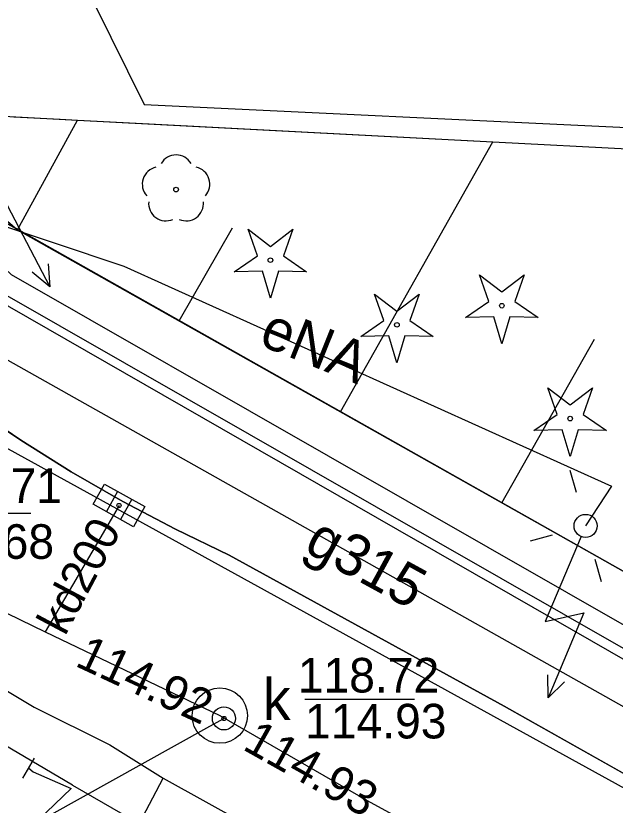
# Model space of a CAD drawing. Extents: x 6434771 to 6436222, y 5663454 to 5664782.
# Drawn here: x 6434958.85 to 6434971.84, y 5664055.74 to 5664072.86 of the extents above; entities that cross this region are included whole.
import ezdxf

# ---------------------------------------------------------------- set-up
doc = ezdxf.new("R2010")
doc.units = 0
for name, color, linetype in [('Warstwa 1', 7, 'Continuous'), ('Warstwa 10', 7, 'Continuous'), ('Warstwa 11', 7, 'Continuous'), ('Warstwa 12', 7, 'Continuous'), ('Warstwa 13', 7, 'Continuous'), ('Warstwa 14', 7, 'Continuous'), ('Warstwa 15', 7, 'Continuous'), ('Warstwa 2', 7, 'Continuous'), ('Warstwa 20', 7, 'Continuous'), ('Warstwa 21', 7, 'Continuous'), ('Warstwa 37', 7, 'Continuous'), ('Warstwa 4', 7, 'Continuous'), ('Warstwa 40', 7, 'Continuous'), ('Warstwa 5', 7, 'Continuous'), ('Warstwa 6', 7, 'Continuous'), ('Warstwa 7', 7, 'Continuous'), ('Warstwa 8', 7, 'Continuous'), ('Warstwa 9', 7, 'Continuous')]:
    doc.layers.add(name, color=color, linetype=linetype)

msp = doc.modelspace()

# ---------------------------------------------------------------- linework, layer by layer
at = {"layer": 'Warstwa 1'}
msp.add_line((6434957.736, 5664068.872), (6435011.285, 5664038.642), dxfattribs=at)
msp.add_line((6434957.736, 5664068.872), (6435011.285, 5664038.642), dxfattribs=at)
at = {"layer": 'Warstwa 10'}
for p, q in [((6434957.698, 5664070.726), (6434960.182, 5664070.597)), ((6434958.888, 5664068.218), (6434960.182, 5664070.597)), ((6434960.182, 5664070.597), (6434969.192, 5664070.124)), ((6434965.888, 5664064.269), (6434969.192, 5664070.124)), ((6434969.192, 5664070.124), (6434975.7, 5664069.782)), ((6434957.293, 5664069.586), (6434958.888, 5664068.218)), ((6434958.888, 5664068.218), (6435070.884, 5664005.038)), ((6434962.388, 5664066.243), (6434963.549, 5664068.263)), ((6434969.387, 5664062.294), (6434971.392, 5664065.846))]:
    msp.add_line(p, q, dxfattribs=at)
msp.add_lwpolyline([(6434957.278, 5664085.628), (6434956.006, 5664082.103), (6434955.669, 5664077.427), (6434956.205, 5664069.64), (6434958.747, 5664067.252), (6434998.275, 5664044.633), (6435039.608, 5664021.298), (6435060.023, 5664010.8), (6435071.579, 5664004.164), (6435087.417, 5663995.484)], dxfattribs=at)
for points in [[(6434963.583, 5664067.305), (6434964.085, 5664067.652), (6434963.883, 5664068.228), (6434964.368, 5664067.858), (6434964.853, 5664068.228), (6434964.651, 5664067.652), (6434965.153, 5664067.305), (6434964.543, 5664067.319), (6434964.368, 5664066.735), (6434964.193, 5664067.319)], [(6434968.599, 5664066.317), (6434969.101, 5664066.664), (6434968.899, 5664067.24), (6434969.384, 5664066.87), (6434969.869, 5664067.24), (6434969.667, 5664066.664), (6434970.169, 5664066.317), (6434969.559, 5664066.331), (6434969.384, 5664065.747), (6434969.209, 5664066.331)], [(6434966.325, 5664065.902), (6434966.827, 5664066.249), (6434966.625, 5664066.825), (6434967.11, 5664066.455), (6434967.595, 5664066.825), (6434967.393, 5664066.249), (6434967.895, 5664065.902), (6434967.285, 5664065.916), (6434967.11, 5664065.332), (6434966.935, 5664065.916)], [(6434970.082, 5664063.869), (6434970.584, 5664064.216), (6434970.382, 5664064.792), (6434970.867, 5664064.422), (6434971.352, 5664064.792), (6434971.15, 5664064.216), (6434971.652, 5664063.869), (6434971.042, 5664063.883), (6434970.867, 5664063.299), (6434970.692, 5664063.883)]]:
    msp.add_lwpolyline(points, close=True, dxfattribs=at)
for centre in [(6434964.368, 5664067.56), (6434969.384, 5664066.572), (6434967.11, 5664066.157), (6434970.867, 5664064.124)]:
    msp.add_circle(centre, 0.05, dxfattribs=at)
at = {"layer": 'Warstwa 11'}
msp.add_circle((6434962.322, 5664069.09), 0.05, dxfattribs=at)
for centre, start, end in [((6434962.322, 5664069.465), 30.1471, 149.8529), ((6434961.965, 5664069.206), 102.1471, 221.8529), ((6434962.679, 5664069.206), 318.1471, 77.8529), ((6434962.102, 5664068.787), 174.1471, 293.8529), ((6434962.542, 5664068.787), 246.1471, 5.8529)]:
    msp.add_arc(centre, 0.375, start, end, dxfattribs=at)
at = {"layer": 'Warstwa 12'}
for points in [[(6434955.424, 5664107.808), (6434955.42, 5664107.13), (6434955.35, 5664106.73), (6434954.08, 5664104.27), (6434950.89, 5664100.97), (6434957.06, 5664088.94), (6434955.1, 5664084.25), (6434954.64, 5664077.68), (6434954.42, 5664077.06), (6434954.6, 5664076.43), (6434956.16, 5664068.01), (6435007.47, 5664038.56), (6435008.58, 5664038.52), (6435069.89, 5664004.61), (6435071.25, 5664003.11), (6435083.95, 5663996.72), (6435086.33, 5663998.08), (6435116.04, 5663981.22), (6435116.39, 5663980.605)], [(6434993.035, 5664044.543), (6434953.276, 5664066.436), (6434950.872, 5664066.165), (6434935.02, 5664073.587), (6434925.792, 5664077.919), (6434923.971, 5664078.731), (6434922.637, 5664082.548), (6434920.786, 5664083.31), (6434921.804, 5664088.928), (6434925.227, 5664090.736), (6434928.868, 5664092.515)], [(6435145.416, 5663965.523), (6435131.892, 5663973.134), (6435121.956, 5663978.76), (6435118.167, 5663980.884), (6435116.886, 5663981.615), (6435116.214, 5663981.95), (6435111.258, 5663983.451), (6435109.878, 5663982.721), (6435106.161, 5663984.541), (6435100.509, 5663987.262), (6435094.259, 5663992.186), (6435082.196, 5663998.174), (6435065.808, 5664006.401), (6435059.638, 5664009.555), (6435039.16, 5664020.663), (6434998.052, 5664044.242), (6434958.452, 5664066.903), (6434956.205, 5664069.64), (6434955.669, 5664077.427), (6434956.006, 5664082.103), (6434957.278, 5664085.628)], [(6434938.907, 5664076.62), (6434956.627, 5664068.955), (6434961.189, 5664067.43), (6434971.762, 5664062.662), (6434971.201, 5664061.798)], [(6434953.759, 5664072.48), (6434954.31, 5664070.893), (6434955.674, 5664067.077), (6434985.96, 5664050.029), (6434986.729, 5664049.597), (6435026.468, 5664027.217), (6435070.315, 5664002.675), (6435074.564, 5664000.044), (6435079.582, 5664002.333), (6435082.419, 5664003.729), (6435083.203, 5664003.199), (6435096.876, 5663995.093), (6435102.637, 5663991.843), (6435114.456, 5663985.09), (6435115.679, 5663984.435), (6435122.968, 5663980.237), (6435121.551, 5663977.954), (6435138.894, 5663968.174), (6435150.508, 5663961.813), (6435176.566, 5663946.547), (6435178.808, 5663945.26)]]:
    msp.add_lwpolyline(points, dxfattribs=at)
at = {"layer": 'Warstwa 14'}
for p, q in [((6434959.173, 5664062.066), (6434956.617, 5664062.066)), ((6434967.488, 5664058.03), (6434965.114, 5664058.03))]:
    msp.add_line(p, q, dxfattribs=at)
for centre in [(6434961.086, 5664062.241), (6434963.36, 5664057.623), (6434963.36, 5664057.623), (6434963.36, 5664057.623), (6434963.36, 5664057.623)]:
    msp.add_circle(centre, 0.045, dxfattribs=at)
at = {"layer": 'Warstwa 15'}
msp.add_circle((6434963.271, 5664057.684), 0.6, dxfattribs=at)
at = {"layer": 'Warstwa 2'}
msp.add_circle((6434971.201, 5664061.798), 0.25, dxfattribs=at)
at = {"layer": 'Warstwa 20'}
for p, q in [((6434957.293, 5664069.586), (6434958.888, 5664068.218)), ((6434958.888, 5664068.218), (6435070.884, 5664005.038)), ((6434958.999, 5664056.329), (6434959.255, 5664056.759))]:
    msp.add_line(p, q, dxfattribs=at)
at = {"layer": 'Warstwa 21'}
for p, q in [((6434957.698, 5664070.726), (6434960.182, 5664070.597)), ((6434960.182, 5664070.597), (6434969.192, 5664070.124)), ((6434969.192, 5664070.124), (6434975.7, 5664069.782))]:
    msp.add_line(p, q, dxfattribs=at)
at = {"layer": 'Warstwa 37'}
for points in [[(6434960.077, 5664056.173), (6434956.828, 5664058.089), (6434953.561, 5664059.972), (6434950.274, 5664061.822), (6434946.969, 5664063.639), (6434943.646, 5664065.422), (6434940.305, 5664067.171), (6434936.946, 5664068.887), (6434933.57, 5664070.569), (6434930.178, 5664072.216)], [(6434960.077, 5664056.173), (6434990.448, 5664038.674), (6435077.587, 5663990.05), (6435102.909, 5663975.479)]]:
    msp.add_lwpolyline(points, dxfattribs=at)
at = {"layer": 'Warstwa 4'}
for p, q in [((6434961.055, 5664062.545), (6434960.811, 5664062.108)), ((6434961.361, 5664062.374), (6434961.117, 5664061.937))]:
    msp.add_line(p, q, dxfattribs=at)
for points in [[(6434971, 5664062.521), (6434970.866, 5664063.002)], [(6434970.478, 5664061.597), (6434969.997, 5664061.463)], [(6434971.402, 5664061.075), (6434971.536, 5664060.594)]]:
    msp.add_lwpolyline(points, dxfattribs=at)
msp.add_lwpolyline([(6434960.772, 5664062.703), (6434961.644, 5664062.215), (6434961.4, 5664061.779), (6434960.528, 5664062.267)], close=True, dxfattribs=at)
msp.add_circle((6434963.36, 5664057.623), 0.25, dxfattribs=at)
at = {"layer": 'Warstwa 40'}
msp.add_line((6434971.104, 5664061.568), (6434970.325, 5664059.726), dxfattribs=at)
for points in [[(6434957.345, 5664069.757), (6434958.273, 5664067.985), (6434958.661, 5664068.752), (6434959.588, 5664066.98)], [(6434959.548, 5664067.479), (6434959.588, 5664066.98), (6434959.202, 5664067.297)], [(6434971.104, 5664061.568), (6434970.325, 5664059.726), (6434971.164, 5664059.914), (6434970.386, 5664058.071)], [(6434970.745, 5664058.419), (6434970.386, 5664058.071), (6434970.385, 5664058.571)]]:
    msp.add_lwpolyline(points, dxfattribs=at)
msp.add_circle((6434971.201, 5664061.798), 0.25, dxfattribs=at)
at = {"layer": 'Warstwa 6'}
for points in [[(6435070.884, 5664005.038), (6435088.902, 5664010.531), (6435097.753, 5664027.064), (6435099.605, 5664026.362), (6435119.373, 5664060.725), (6435129.873, 5664079.629), (6435133.231, 5664121.51), (6435135.019, 5664155.141), (6435134.434, 5664158.918), (6435132.379, 5664160.093), (6435129.333, 5664159.69), (6435091.915, 5664143.622), (6435051.916, 5664125.895), (6435013.331, 5664108.431), (6434975.929, 5664092.123), (6434957.472, 5664084.246), (6434956.877, 5664081.353), (6434957.736, 5664068.872), (6435011.285, 5664038.642)], [(6435026.957, 5664002.35), (6435050.759, 5663985.791), (6435055.831, 5663981.839), (6435058.095, 5663979.622), (6435062.043, 5663974.514), (6435068.325, 5663963.837), (6435069.483, 5663961.233), (6435070.435, 5663958.091), (6435069.683, 5663952.11), (6435120.043, 5663983.972), (6435070.884, 5664005.038), (6435011.285, 5664038.642), (6434957.736, 5664068.872), (6434942.859, 5664049.431), (6434951.952, 5664044.671), (6434980.58, 5664028.593), (6434991.09, 5664022.666), (6434999.334, 5664017.996)]]:
    msp.add_lwpolyline(points, close=True, dxfattribs=at)
for points in [[(6434963.473, 5664061.162), (6434962.311, 5664061.723), (6434961.17, 5664062.326), (6434960.051, 5664062.97), (6434958.956, 5664063.654), (6434957.887, 5664064.376), (6434956.844, 5664065.137), (6434955.829, 5664065.935), (6434954.844, 5664066.769), (6434953.911, 5664067.668)], [(6435092.292, 5664000.589), (6435091.876, 5663999.738), (6435091.442, 5663999.011), (6435090.505, 5663997.775), (6435090.026, 5663997.263), (6435089.223, 5663996.536), (6435087.802, 5663995.55), (6435086.82, 5663995.045), (6435086.161, 5663994.773), (6435085.399, 5663994.555), (6435084.229, 5663994.387), (6435083.333, 5663994.387), (6435082.567, 5663994.477), (6435081.406, 5663994.775), (6435080.444, 5663995.188), (6435079.641, 5663995.672), (6435056.975, 5664008.527), (6435038.924, 5664018.766), (6435021.047, 5664028.813), (6435001.041, 5664040.076), (6434969.434, 5664057.89), (6434963.473, 5664061.162)]]:
    msp.add_lwpolyline(points, dxfattribs=at)
for centre in [(6434961.086, 5664062.241), (6434963.36, 5664057.623)]:
    msp.add_circle(centre, 0.045, dxfattribs=at)
at = {"layer": 'Warstwa 7'}
for points in [[(6434913.951, 5664082.953), (6434931.09, 5664074.504), (6434936.806, 5664071.448), (6434941.32, 5664069.055), (6434946.518, 5664066.299), (6434958.377, 5664060.032), (6434959.486, 5664059.504), (6434963.271, 5664057.684), (6434966.462, 5664055.844), (6434982.31, 5664047.177), (6434993.912, 5664040.854), (6434999.174, 5664037.984)], [(6434961.086, 5664062.241), (6434959.486, 5664059.504)], [(6434958.91, 5664055.147), (6434962.987, 5664057.418), (6434963.36, 5664057.623)], [(6434959.127, 5664056.544), (6434959.226, 5664056.463), (6434960.051, 5664056.103), (6434959.333, 5664055.414), (6434958.91, 5664055.147)]]:
    msp.add_lwpolyline(points, dxfattribs=at)
at = {"layer": 'Warstwa 8'}
for p, q in [((6434957.887, 5664064.376), (6434958.956, 5664063.654)), ((6434958.956, 5664063.654), (6434960.051, 5664062.97)), ((6434960.051, 5664062.97), (6434961.17, 5664062.326)), ((6434961.17, 5664062.326), (6434962.311, 5664061.723)), ((6434962.311, 5664061.723), (6434963.473, 5664061.162)), ((6434963.473, 5664061.162), (6434969.434, 5664057.89)), ((6434957.673, 5664058.803), (6434959.246, 5664057.864)), ((6434957.673, 5664058.803), (6434959.246, 5664057.864)), ((6434959.246, 5664057.864), (6434960.886, 5664057.047)), ((6434959.246, 5664057.864), (6434960.886, 5664057.047)), ((6434969.434, 5664057.89), (6435001.041, 5664040.076)), ((6434960.886, 5664057.047), (6434962.04, 5664056.33)), ((6434960.886, 5664057.047), (6434962.04, 5664056.33)), ((6434959.65, 5664051.79), (6434962.04, 5664056.33)), ((6434959.65, 5664051.79), (6434962.04, 5664056.33)), ((6434962.04, 5664056.33), (6434998.792, 5664035.993)), ((6434962.04, 5664056.33), (6434998.792, 5664035.993))]:
    msp.add_line(p, q, dxfattribs=at)
at = {"layer": 'Warstwa 9'}
for p, q in [((6434960.547, 5664073.128), (6434961.631, 5664070.935)), ((6434960.547, 5664073.128), (6434961.631, 5664070.935)), ((6434961.631, 5664070.935), (6434978.613, 5664070.129)), ((6434961.631, 5664070.935), (6434978.613, 5664070.129)), ((6434958.807, 5664070.669), (6434959.81, 5664070.616)), ((6434959.81, 5664070.616), (6434960.182, 5664070.597)), ((6434960.182, 5664070.597), (6434961.739, 5664070.515)), ((6434961.739, 5664070.515), (6434969.192, 5664070.124)), ((6434969.192, 5664070.124), (6434975.701, 5664069.782)), ((6434957.293, 5664069.586), (6434958.888, 5664068.218)), ((6434958.888, 5664068.218), (6435019.458, 5664034.049)), ((6434957.887, 5664064.376), (6434958.956, 5664063.654)), ((6434958.956, 5664063.654), (6434960.051, 5664062.97)), ((6434960.051, 5664062.97), (6434961.17, 5664062.326)), ((6434961.17, 5664062.326), (6434962.311, 5664061.723)), ((6434962.311, 5664061.723), (6434963.473, 5664061.162)), ((6434963.473, 5664061.162), (6434969.434, 5664057.89)), ((6434969.434, 5664057.89), (6435001.041, 5664040.076))]:
    msp.add_line(p, q, dxfattribs=at)

# ---------------------------------------------------------------- texts
at = {"layer": 'Warstwa 13'}
for s, rotation, p in [('eNA', 338.1139, (6434964.085, 5664065.735)), ('g315', 331.3186, (6434965.065, 5664061.259))]:
    msp.add_text(s, height=0.9, rotation=rotation, dxfattribs=at).set_placement(p)
at = {"layer": 'Warstwa 14'}
for s, p in [('117.68', (6434956.61, 5664061.083)), ('114.93', (6434965.118, 5664057.189))]:
    msp.add_text(s, height=0.75, dxfattribs=at).set_placement(p)
for s, rotation, p in [('114.92', 335.0084, (6434960.107, 5664058.772)), ('114.93', 330.717, (6434963.738, 5664056.964))]:
    msp.add_text(s, height=0.75, rotation=rotation, dxfattribs=at).set_placement(p)
at = {"layer": 'Warstwa 5'}
msp.add_text('k', height=0.9, dxfattribs=at).set_placement((6434964.203, 5664057.588))
at = {"layer": 'Warstwa 6'}
for s, p in [('118.71', (6434956.782, 5664062.294)), ('118.72', (6434964.96, 5664058.185))]:
    msp.add_text(s, height=0.75, dxfattribs=at).set_placement(p)
at = {"layer": 'Warstwa 7'}
msp.add_text('kd200', height=0.72, rotation=61.9998, dxfattribs=at).set_placement((6434959.915, 5664059.392))

doc.saveas('drawing.dxf')
